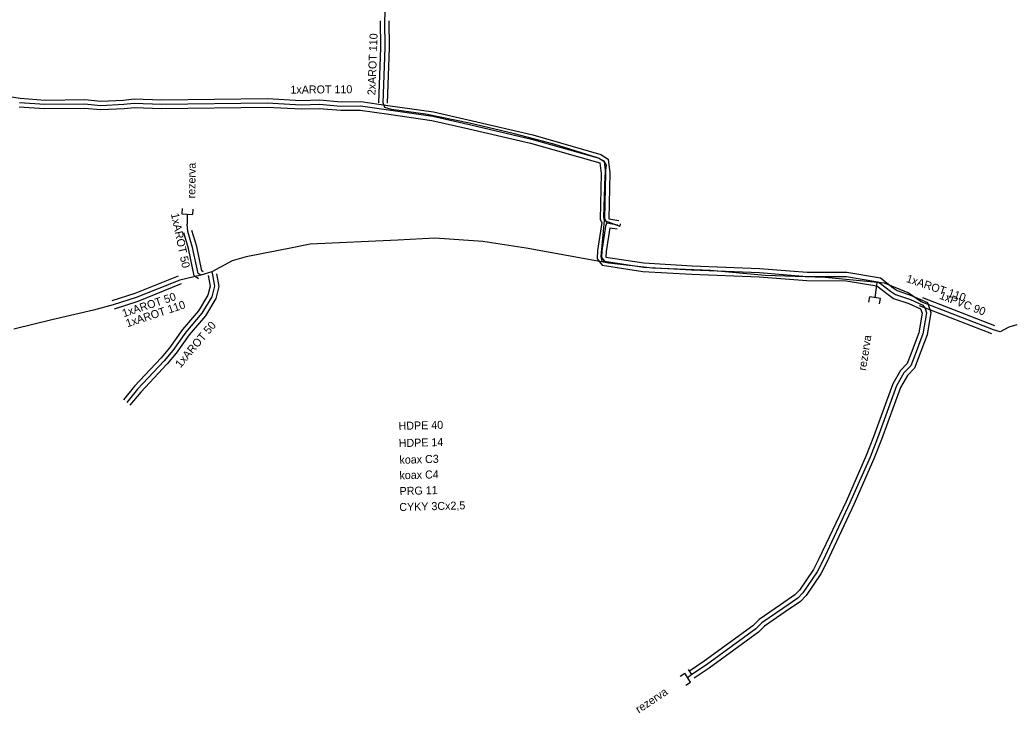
# Model space of a CAD drawing. Extents: x -651943 to -618711, y -1138561 to -1100552.
# Drawn here: x -649498.9 to -649405.8, y -1111585.4 to -1111520.5 of the extents above; entities that cross this region are included whole.
import ezdxf

# ---------------------------------------------------------------- set-up
doc = ezdxf.new("R2010")
doc.units = 0
doc.layers.add('KT trasa', color=7, linetype='Continuous')
doc.layers.add('KT zařízení', color=7, linetype='Continuous')

# ---------------------------------------------------------------- blocks, each defined once
blk = doc.blocks.new('TVREZ')
at = {"layer": 'KT zařízení'}
for p, q in [((-0.05, 0.05), (0, 0.05)), ((0, -0.05), (0, 0.05)), ((-0.05, -0.05), (0, -0.05))]:
    blk.add_line(p, q, dxfattribs=at)

msp = doc.modelspace()

# ---------------------------------------------------------------- linework, layer by layer
at = {"layer": 'KT trasa'}
for p, q in [((-649464.72, -1111520.56), (-649464.66, -1111519.15)), ((-649464.69, -1111523.08), (-649464.72, -1111520.56)), ((-649464.88, -1111528.24), (-649464.69, -1111523.08)), ((-649498.94, -1111528.21), (-649496.58, -1111528.37)), ((-649496.58, -1111528.37), (-649492.85, -1111528.32)), ((-649492.85, -1111528.32), (-649491.33, -1111528.47)), ((-649491.33, -1111528.47), (-649489.18, -1111528.37)), ((-649489.18, -1111528.37), (-649488.2, -1111528.26)), ((-649488.2, -1111528.26), (-649485.65, -1111528.35)), ((-649485.65, -1111528.35), (-649475.74, -1111528.24)), ((-649475.74, -1111528.24), (-649472.56, -1111528.41)), ((-649472.56, -1111528.41), (-649470.85, -1111528.36)), ((-649470.85, -1111528.36), (-649468.83, -1111528.53)), ((-649468.83, -1111528.53), (-649466.99, -1111528.52)), ((-649466.99, -1111528.52), (-649464.39, -1111528.88)), ((-649464.72, -1111528.66), (-649464.88, -1111528.24)), ((-649464.09, -1111528.86), (-649464.72, -1111528.66)), ((-649464.39, -1111528.88), (-649460.23, -1111529.48)), ((-649460.9, -1111529.31), (-649464.09, -1111528.86)), ((-649456.8, -1111530.13), (-649460.9, -1111529.31)), ((-649460.23, -1111529.48), (-649456.67, -1111530.3)), ((-649452.57, -1111531.15), (-649456.8, -1111530.13)), ((-649456.67, -1111530.3), (-649450.96, -1111531.63)), ((-649448.89, -1111532.1), (-649452.57, -1111531.15)), ((-649450.96, -1111531.63), (-649444.64, -1111533.43)), ((-649444.79, -1111533.39), (-649448.89, -1111532.1)), ((-649444.15, -1111533.69), (-649444.79, -1111533.39)), ((-649444.64, -1111533.43), (-649444.18, -1111533.73)), ((-649444.18, -1111533.73), (-649444.05, -1111534.82)), ((-649443.95, -1111534.07), (-649444.15, -1111533.69)), ((-649444.08, -1111535.06), (-649443.95, -1111534.07)), ((-649444.2, -1111538.93), (-649444.08, -1111535.06)), ((-649444.05, -1111534.82), (-649444.13, -1111539.06)), ((-649483.234, -1111538.662), (-649483.25, -1111539.61)), ((-649444.14, -1111539.27), (-649444.2, -1111538.93)), ((-649444.13, -1111539.06), (-649443.91, -1111539.48)), ((-649483.18, -1111540.3), (-649483.25, -1111539.61)), ((-649444.46, -1111542.63), (-649444.14, -1111539.27)), ((-649444.03, -1111539.8), (-649444.39, -1111542.11)), ((-649444.14, -1111539.27), (-649442.7, -1111539.79)), ((-649443.91, -1111539.48), (-649444.03, -1111539.8)), ((-649442.664, -1111539.573), (-649442.7, -1111539.79)), ((-649482.73, -1111541.78), (-649483.18, -1111540.3)), ((-649460.03, -1111540.92), (-649463.5, -1111541.09)), ((-649455.53, -1111541.21), (-649460.03, -1111540.92)), ((-649482.22, -1111544.21), (-649482.73, -1111541.78)), ((-649473.39, -1111541.81), (-649477.7, -1111542.66)), ((-649471.72, -1111541.48), (-649473.39, -1111541.81)), ((-649463.5, -1111541.09), (-649471.72, -1111541.48)), ((-649451.47, -1111541.86), (-649455.53, -1111541.21)), ((-649443.74, -1111543.26), (-649451.47, -1111541.86)), ((-649477.7, -1111542.66), (-649479.03, -1111543.02)), ((-649444.34, -1111543.07), (-649444.46, -1111542.63)), ((-649444.39, -1111542.11), (-649444.41, -1111542.73)), ((-649444.41, -1111542.73), (-649444.14, -1111543.08)), ((-649479.03, -1111543.02), (-649480.93, -1111544.08)), ((-649443.74, -1111543.26), (-649444.34, -1111543.07)), ((-649444.14, -1111543.08), (-649440.49, -1111543.63)), ((-649439.65, -1111543.73), (-649443.74, -1111543.26)), ((-649440.49, -1111543.63), (-649435.96, -1111543.89)), ((-649434.21, -1111543.95), (-649439.65, -1111543.73)), ((-649481.95, -1111544.39), (-649483.94, -1111544.83)), ((-649481.95, -1111544.39), (-649482.22, -1111544.21)), ((-649480.93, -1111544.08), (-649481.95, -1111544.39)), ((-649480.93, -1111544.08), (-649480.88, -1111544.34)), ((-649480.88, -1111544.34), (-649480.68, -1111545.42)), ((-649435.96, -1111543.89), (-649429.62, -1111544.14)), ((-649429.07, -1111544.4), (-649434.21, -1111543.95)), ((-649429.62, -1111544.14), (-649425.16, -1111544.49)), ((-649423.46, -1111544.61), (-649429.07, -1111544.4)), ((-649425.16, -1111544.49), (-649421.46, -1111544.51)), ((-649417.9, -1111545.14), (-649423.46, -1111544.61)), ((-649421.46, -1111544.51), (-649418.51, -1111545)), ((-649483.94, -1111544.83), (-649488.01, -1111546.47)), ((-649480.68, -1111545.42), (-649480.93, -1111546.42)), ((-649418.78, -1111546.49), (-649418.598, -1111545.073)), ((-649418.51, -1111545), (-649418.27, -1111545.15)), ((-649418.27, -1111545.15), (-649417.33, -1111545.88)), ((-649415.67, -1111546.02), (-649417.9, -1111545.14)), ((-649488.01, -1111546.47), (-649490.19, -1111547.17)), ((-649480.93, -1111546.42), (-649481.86, -1111547.95)), ((-649417.33, -1111545.88), (-649416.88, -1111546.19)), ((-649416.88, -1111546.19), (-649415.47, -1111546.67)), ((-649414.46, -1111546.89), (-649415.67, -1111546.02)), ((-649490.19, -1111547.17), (-649492.03, -1111547.66)), ((-649415.47, -1111546.67), (-649414.31, -1111547.19)), ((-649407.69, -1111549.5), (-649414.46, -1111546.89)), ((-649414.31, -1111547.19), (-649414.1, -1111547.51)), ((-649414.1, -1111547.51), (-649413.96, -1111547.92)), ((-649492.03, -1111547.66), (-649495.93, -1111548.56)), ((-649481.86, -1111547.95), (-649483.36, -1111549.72)), ((-649413.96, -1111547.92), (-649414.3, -1111549.87)), ((-649495.93, -1111548.56), (-649499.47, -1111549.44)), ((-649406.25, -1111549.26), (-649407.06, -1111549.69)), ((-649405.5, -1111549.02), (-649406.25, -1111549.26)), ((-649483.36, -1111549.72), (-649484.59, -1111551.43)), ((-649414.3, -1111549.87), (-649415.11, -1111552.06)), ((-649407.06, -1111549.69), (-649407.69, -1111549.5)), ((-649484.59, -1111551.43), (-649485.4, -1111552.39)), ((-649415.11, -1111552.06), (-649415.43, -1111552.88)), ((-649485.4, -1111552.39), (-649487.88, -1111555.06)), ((-649415.43, -1111552.88), (-649416.08, -1111553.54)), ((-649416.08, -1111553.54), (-649416.76, -1111554.74)), ((-649416.76, -1111554.74), (-649418.55, -1111559.65)), ((-649487.88, -1111555.06), (-649488.907, -1111556.308)), ((-649418.55, -1111559.65), (-649419.25, -1111561.42)), ((-649419.25, -1111561.42), (-649421.13, -1111565.72)), ((-649421.13, -1111565.72), (-649423.69, -1111571.15)), ((-649423.69, -1111571.15), (-649424.21, -1111572.16)), ((-649424.21, -1111572.16), (-649425.55, -1111574.13)), ((-649425.55, -1111574.13), (-649426.03, -1111574.63)), ((-649426.03, -1111574.63), (-649427.43, -1111575.59)), ((-649427.43, -1111575.59), (-649429.39, -1111576.94)), ((-649429.39, -1111576.94), (-649429.96, -1111577.52)), ((-649429.96, -1111577.52), (-649434.57, -1111580.87)), ((-649434.57, -1111580.87), (-649435.949, -1111581.795)), ((-649435.949, -1111581.795), (-649436.351, -1111582.088)), ((-649435.949, -1111581.795), (-649436.274, -1111581.31))]:
    msp.add_line(p, q, dxfattribs=at)
msp.add_lwpolyline([(-649443.91, -1111539.48), (-649442.87, -1111539.65)], dxfattribs=at)
at = {"layer": 'KT zařízení'}
for p, q in [((-649465.089, -1111523.07), (-649465.119, -1111520.564)), ((-649464.29, -1111523.089), (-649464.32, -1111520.555)), ((-649465.279, -1111528.225), (-649465.089, -1111523.07)), ((-649464.48, -1111528.254), (-649464.29, -1111523.089)), ((-649500.299, -1111527.565), (-649498.892, -1111527.811)), ((-649500.299, -1111527.565), (-649498.892, -1111527.811)), ((-649498.892, -1111527.811), (-649496.557, -1111527.97)), ((-649498.892, -1111527.811), (-649496.557, -1111527.97)), ((-649496.557, -1111527.97), (-649492.824, -1111527.92)), ((-649496.557, -1111527.97), (-649492.824, -1111527.92)), ((-649492.824, -1111527.92), (-649491.316, -1111528.068)), ((-649492.824, -1111527.92), (-649491.316, -1111528.068)), ((-649491.316, -1111528.068), (-649489.212, -1111527.971)), ((-649491.316, -1111528.068), (-649489.212, -1111527.971)), ((-649489.212, -1111527.971), (-649488.216, -1111527.859)), ((-649489.212, -1111527.971), (-649488.216, -1111527.859)), ((-649488.216, -1111527.859), (-649485.64, -1111527.95)), ((-649488.216, -1111527.859), (-649485.64, -1111527.95)), ((-649485.64, -1111527.95), (-649475.722, -1111527.84)), ((-649485.64, -1111527.95), (-649475.722, -1111527.84)), ((-649475.722, -1111527.84), (-649472.55, -1111528.009)), ((-649475.722, -1111527.84), (-649472.55, -1111528.009)), ((-649472.55, -1111528.009), (-649470.836, -1111527.959)), ((-649472.55, -1111528.009), (-649470.836, -1111527.959)), ((-649470.836, -1111527.959), (-649468.809, -1111528.13)), ((-649470.836, -1111527.959), (-649468.809, -1111528.13)), ((-649498.987, -1111528.608), (-649496.602, -1111528.769)), ((-649498.987, -1111528.608), (-649496.602, -1111528.769)), ((-649496.602, -1111528.769), (-649492.875, -1111528.719)), ((-649496.602, -1111528.769), (-649492.875, -1111528.719)), ((-649492.875, -1111528.719), (-649491.343, -1111528.871)), ((-649492.875, -1111528.719), (-649491.343, -1111528.871)), ((-649491.343, -1111528.871), (-649489.147, -1111528.768)), ((-649491.343, -1111528.871), (-649489.147, -1111528.768)), ((-649489.147, -1111528.768), (-649488.183, -1111528.66)), ((-649489.147, -1111528.768), (-649488.183, -1111528.66)), ((-649488.183, -1111528.66), (-649485.659, -1111528.749)), ((-649488.183, -1111528.66), (-649485.659, -1111528.749)), ((-649485.659, -1111528.749), (-649475.757, -1111528.639)), ((-649485.659, -1111528.749), (-649475.757, -1111528.639)), ((-649475.757, -1111528.639), (-649472.569, -1111528.81)), ((-649475.757, -1111528.639), (-649472.569, -1111528.81)), ((-649472.569, -1111528.81), (-649470.863, -1111528.76)), ((-649472.569, -1111528.81), (-649470.863, -1111528.76)), ((-649470.863, -1111528.76), (-649468.85, -1111528.929)), ((-649470.863, -1111528.76), (-649468.85, -1111528.929)), ((-649468.85, -1111528.929), (-649467.021, -1111528.919)), ((-649468.85, -1111528.929), (-649467.021, -1111528.919)), ((-649468.809, -1111528.13), (-649466.958, -1111528.12)), ((-649468.809, -1111528.13), (-649466.958, -1111528.12)), ((-649467.021, -1111528.919), (-649464.347, -1111529.289)), ((-649467.021, -1111528.919), (-649464.347, -1111529.289)), ((-649466.958, -1111528.12), (-649464.432, -1111528.47)), ((-649466.958, -1111528.12), (-649464.432, -1111528.47)), ((-649464.432, -1111528.47), (-649460.156, -1111529.086)), ((-649464.432, -1111528.47), (-649460.156, -1111529.086)), ((-649464.347, -1111529.289), (-649460.303, -1111529.873)), ((-649464.347, -1111529.289), (-649460.303, -1111529.873)), ((-649460.156, -1111529.086), (-649456.488, -1111529.931)), ((-649460.156, -1111529.086), (-649456.488, -1111529.931)), ((-649460.303, -1111529.873), (-649456.85, -1111530.668)), ((-649460.303, -1111529.873), (-649456.85, -1111530.668)), ((-649456.85, -1111530.668), (-649451.058, -1111532.017)), ((-649456.85, -1111530.668), (-649451.058, -1111532.017)), ((-649456.488, -1111529.931), (-649450.861, -1111531.242)), ((-649456.488, -1111529.931), (-649450.861, -1111531.242)), ((-649450.861, -1111531.242), (-649444.47, -1111533.062)), ((-649450.861, -1111531.242), (-649444.47, -1111533.062)), ((-649451.058, -1111532.017), (-649444.566, -1111533.866)), ((-649451.058, -1111532.017), (-649444.566, -1111533.866)), ((-649444.47, -1111533.062), (-649443.804, -1111533.496)), ((-649444.47, -1111533.062), (-649443.804, -1111533.496)), ((-649443.804, -1111533.496), (-649443.649, -1111534.794)), ((-649443.804, -1111533.496), (-649443.649, -1111534.794)), ((-649444.566, -1111533.866), (-649444.45, -1111534.845)), ((-649444.566, -1111533.866), (-649444.45, -1111534.845)), ((-649444.45, -1111534.845), (-649444.531, -1111539.156)), ((-649444.45, -1111534.845), (-649444.531, -1111539.156)), ((-649443.649, -1111534.794), (-649443.731, -1111539.104)), ((-649443.649, -1111534.794), (-649443.731, -1111539.104)), ((-649444.531, -1111539.156), (-649444.379, -1111539.445)), ((-649444.531, -1111539.156), (-649444.379, -1111539.445)), ((-649443.731, -1111539.104), (-649442.805, -1111539.255)), ((-649443.731, -1111539.104), (-649442.805, -1111539.255)), ((-649444.379, -1111539.445), (-649444.788, -1111542.067)), ((-649444.379, -1111539.445), (-649444.788, -1111542.067)), ((-649443.644, -1111539.928), (-649443.991, -1111542.151)), ((-649443.644, -1111539.928), (-649443.991, -1111542.151)), ((-649443.644, -1111539.928), (-649442.934, -1111540.044)), ((-649443.644, -1111539.928), (-649442.934, -1111540.044)), ((-649483.118, -1111541.876), (-649483.562, -1111540.416)), ((-649482.341, -1111541.683), (-649482.797, -1111540.183)), ((-649482.578, -1111544.451), (-649483.118, -1111541.876)), ((-649481.861, -1111543.968), (-649482.341, -1111541.683)), ((-649444.788, -1111542.067), (-649444.814, -1111542.86)), ((-649444.788, -1111542.067), (-649444.814, -1111542.86)), ((-649444.814, -1111542.86), (-649444.358, -1111543.451)), ((-649444.814, -1111542.86), (-649444.358, -1111543.451)), ((-649443.991, -1111542.151), (-649444.008, -1111542.695)), ((-649443.991, -1111542.151), (-649444.008, -1111542.695)), ((-649444.008, -1111542.695), (-649440.45, -1111543.231)), ((-649444.008, -1111542.695), (-649440.45, -1111543.231)), ((-649444.358, -1111543.451), (-649440.529, -1111544.028)), ((-649444.358, -1111543.451), (-649440.529, -1111544.028)), ((-649440.45, -1111543.231), (-649435.922, -1111543.491)), ((-649440.45, -1111543.231), (-649435.922, -1111543.491)), ((-649435.922, -1111543.491), (-649429.597, -1111543.74)), ((-649435.922, -1111543.491), (-649429.597, -1111543.74)), ((-649429.597, -1111543.74), (-649425.14, -1111544.09)), ((-649429.597, -1111543.74), (-649425.14, -1111544.09)), ((-649484.089, -1111544.458), (-649488.155, -1111546.096)), ((-649482.171, -1111544.722), (-649482.578, -1111544.451)), ((-649481.728, -1111544.057), (-649481.861, -1111543.968)), ((-649481.273, -1111544.412), (-649481.089, -1111545.406)), ((-649480.486, -1111544.267), (-649480.27, -1111545.433)), ((-649440.529, -1111544.028), (-649435.997, -1111544.288)), ((-649440.529, -1111544.028), (-649435.997, -1111544.288)), ((-649435.997, -1111544.288), (-649429.642, -1111544.539)), ((-649435.997, -1111544.288), (-649429.642, -1111544.539)), ((-649429.642, -1111544.539), (-649425.179, -1111544.889)), ((-649429.642, -1111544.539), (-649425.179, -1111544.889)), ((-649425.14, -1111544.09), (-649421.423, -1111544.11)), ((-649425.14, -1111544.09), (-649421.423, -1111544.11)), ((-649421.423, -1111544.11), (-649418.285, -1111544.631)), ((-649421.423, -1111544.11), (-649418.285, -1111544.631)), ((-649418.285, -1111544.631), (-649417.094, -1111545.556)), ((-649418.285, -1111544.631), (-649417.094, -1111545.556)), ((-649483.79, -1111545.201), (-649487.864, -1111546.843)), ((-649481.089, -1111545.406), (-649481.304, -1111546.266)), ((-649480.27, -1111545.433), (-649480.555, -1111546.573)), ((-649425.179, -1111544.889), (-649421.496, -1111544.909)), ((-649425.179, -1111544.889), (-649421.496, -1111544.909)), ((-649421.496, -1111544.909), (-649418.615, -1111545.387)), ((-649421.496, -1111544.909), (-649418.615, -1111545.387)), ((-649418.615, -1111545.387), (-649417.565, -1111546.203)), ((-649418.615, -1111545.387), (-649417.565, -1111546.203)), ((-649417.094, -1111545.556), (-649416.698, -1111545.829)), ((-649417.094, -1111545.556), (-649416.698, -1111545.829)), ((-649488.155, -1111546.096), (-649490.312, -1111546.789)), ((-649481.304, -1111546.266), (-649482.183, -1111547.712)), ((-649480.555, -1111546.573), (-649481.536, -1111548.187)), ((-649417.565, -1111546.203), (-649417.061, -1111546.55)), ((-649417.565, -1111546.203), (-649417.061, -1111546.55)), ((-649417.061, -1111546.55), (-649415.623, -1111547.04)), ((-649417.061, -1111546.55), (-649415.623, -1111547.04)), ((-649416.698, -1111545.829), (-649415.316, -1111546.299)), ((-649416.698, -1111545.829), (-649415.316, -1111546.299)), ((-649415.316, -1111546.299), (-649413.868, -1111546.949)), ((-649415.316, -1111546.299), (-649413.868, -1111546.949)), ((-649407.546, -1111549.126), (-649414.316, -1111546.516)), ((-649487.864, -1111546.843), (-649490.067, -1111547.55)), ((-649415.623, -1111547.04), (-649414.513, -1111547.537)), ((-649415.623, -1111547.04), (-649414.513, -1111547.537)), ((-649407.833, -1111549.873), (-649414.603, -1111547.263)), ((-649414.513, -1111547.537), (-649414.371, -1111547.951)), ((-649414.513, -1111547.537), (-649414.371, -1111547.951)), ((-649413.868, -1111546.949), (-649413.548, -1111547.888)), ((-649413.868, -1111546.949), (-649413.548, -1111547.888)), ((-649482.183, -1111547.712), (-649483.672, -1111549.469)), ((-649481.536, -1111548.187), (-649483.047, -1111549.97)), ((-649414.371, -1111547.951), (-649414.688, -1111549.766)), ((-649414.371, -1111547.951), (-649414.688, -1111549.766)), ((-649413.548, -1111547.888), (-649413.911, -1111549.973)), ((-649413.548, -1111547.888), (-649413.911, -1111549.973)), ((-649483.672, -1111549.469), (-649484.907, -1111551.186)), ((-649483.047, -1111549.97), (-649484.272, -1111551.673)), ((-649414.688, -1111549.766), (-649415.49, -1111551.934)), ((-649414.688, -1111549.766), (-649415.49, -1111551.934)), ((-649413.911, -1111549.973), (-649414.729, -1111552.185)), ((-649413.911, -1111549.973), (-649414.729, -1111552.185)), ((-649484.907, -1111551.186), (-649485.686, -1111552.109)), ((-649485.686, -1111552.109), (-649488.175, -1111554.789)), ((-649484.272, -1111551.673), (-649485.113, -1111552.67)), ((-649415.49, -1111551.934), (-649415.773, -1111552.658)), ((-649415.49, -1111551.934), (-649415.773, -1111552.658)), ((-649414.729, -1111552.185), (-649415.087, -1111553.101)), ((-649414.729, -1111552.185), (-649415.087, -1111553.101)), ((-649485.113, -1111552.67), (-649487.584, -1111555.33)), ((-649415.773, -1111552.658), (-649416.404, -1111553.3)), ((-649415.773, -1111552.658), (-649416.404, -1111553.3)), ((-649415.087, -1111553.101), (-649415.755, -1111553.779)), ((-649415.087, -1111553.101), (-649415.755, -1111553.779)), ((-649416.404, -1111553.3), (-649417.122, -1111554.567)), ((-649416.404, -1111553.3), (-649417.122, -1111554.567)), ((-649415.755, -1111553.779), (-649416.397, -1111554.912)), ((-649415.755, -1111553.779), (-649416.397, -1111554.912)), ((-649488.175, -1111554.789), (-649489.215, -1111556.053)), ((-649417.122, -1111554.567), (-649418.926, -1111559.513)), ((-649417.122, -1111554.567), (-649418.926, -1111559.513)), ((-649416.397, -1111554.912), (-649418.173, -1111559.785)), ((-649416.397, -1111554.912), (-649418.173, -1111559.785)), ((-649487.584, -1111555.33), (-649488.598, -1111556.562)), ((-649418.926, -1111559.513), (-649419.615, -1111561.256)), ((-649418.926, -1111559.513), (-649419.615, -1111561.256)), ((-649418.173, -1111559.785), (-649418.884, -1111561.583)), ((-649418.173, -1111559.785), (-649418.884, -1111561.583)), ((-649419.615, -1111561.256), (-649421.5, -1111565.567)), ((-649419.615, -1111561.256), (-649421.5, -1111565.567)), ((-649418.884, -1111561.583), (-649420.759, -1111565.872)), ((-649418.884, -1111561.583), (-649420.759, -1111565.872)), ((-649421.5, -1111565.567), (-649424.043, -1111570.963)), ((-649421.5, -1111565.567), (-649424.043, -1111570.963)), ((-649420.759, -1111565.872), (-649423.336, -1111571.336)), ((-649420.759, -1111565.872), (-649423.336, -1111571.336)), ((-649424.043, -1111570.963), (-649424.556, -1111571.959)), ((-649424.043, -1111570.963), (-649424.556, -1111571.959)), ((-649423.336, -1111571.336), (-649423.863, -1111572.36)), ((-649423.336, -1111571.336), (-649423.863, -1111572.36)), ((-649424.556, -1111571.959), (-649425.858, -1111573.873)), ((-649424.556, -1111571.959), (-649425.858, -1111573.873)), ((-649423.863, -1111572.36), (-649425.241, -1111574.386)), ((-649423.863, -1111572.36), (-649425.241, -1111574.386)), ((-649426.291, -1111574.324), (-649427.656, -1111575.26)), ((-649426.291, -1111574.324), (-649427.656, -1111575.26)), ((-649425.858, -1111573.873), (-649426.291, -1111574.324)), ((-649425.858, -1111573.873), (-649426.291, -1111574.324)), ((-649425.241, -1111574.386), (-649425.768, -1111574.935)), ((-649425.241, -1111574.386), (-649425.768, -1111574.935)), ((-649427.656, -1111575.26), (-649429.65, -1111576.633)), ((-649427.656, -1111575.26), (-649429.65, -1111576.633)), ((-649425.768, -1111574.935), (-649427.203, -1111575.919)), ((-649425.768, -1111574.935), (-649427.203, -1111575.919)), ((-649427.203, -1111575.919), (-649429.129, -1111577.246)), ((-649427.203, -1111575.919), (-649429.129, -1111577.246)), ((-649430.222, -1111577.216), (-649434.8, -1111580.542)), ((-649430.222, -1111577.216), (-649434.8, -1111580.542)), ((-649429.65, -1111576.633), (-649430.222, -1111577.216)), ((-649429.65, -1111576.633), (-649430.222, -1111577.216)), ((-649429.129, -1111577.246), (-649429.697, -1111577.823)), ((-649429.129, -1111577.246), (-649429.697, -1111577.823)), ((-649429.697, -1111577.823), (-649434.339, -1111581.197)), ((-649429.697, -1111577.823), (-649434.339, -1111581.197)), ((-649434.8, -1111580.542), (-649436.171, -1111581.462)), ((-649434.8, -1111580.542), (-649436.171, -1111581.462)), ((-649434.339, -1111581.197), (-649435.726, -1111582.127)), ((-649434.339, -1111581.197), (-649435.726, -1111582.127))]:
    msp.add_line(p, q, dxfattribs=at)

# ---------------------------------------------------------------- block references
for p, xscale, yscale, rotation in [((-649483.234, -1111538.662), 9.999983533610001, 9.999983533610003, -92.19554330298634), ((-649418.78, -1111546.49), 10.000016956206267, 10.00001695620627, 81.34696507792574), ((-649436.351, -1111582.088), 9.999996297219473, 9.999996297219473, 32.54494094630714), ((-649436.351, -1111582.088), 9.999996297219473, 9.999996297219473, 32.54494094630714)]:
    msp.add_blockref('TVREZ', p, dxfattribs=dict(at, xscale=xscale, yscale=yscale, rotation=rotation))

# ---------------------------------------------------------------- texts
for s, rotation, p in [('2xAROT 110', 87.89326, (-649465.605, -1111527.533)), ('1xAROT 110', 0.30954, (-649473.561, -1111527.368)), ('1xAROT 110', 0.30954, (-649473.561, -1111527.368)), ('rezerva', 89.04675, (-649482.491, -1111537.191)), ('1xAROT 50', 281.85301, (-649484.768, -1111538.638)), ('1xAROT 110', 341.21751, (-649415.92, -1111545.002)), ('1xAROT 110', 341.21751, (-649415.92, -1111545.002)), ('1xAROT 50', 18.38344, (-649489.188, -1111548.334)), ('1xPVC 90', 338.91713, (-649412.814, -1111546.559)), ('1xAROT 110', 18.38344, (-649488.843, -1111549.272)), ('1xAROT 50', 49.844, (-649483.86, -1111553.107)), ('rezerva', 81.00042, (-649419.637, -1111553.354)), ('HDPE 40', 1.55613, (-649463.422, -1111558.878)), ('HDPE 40', 1.55613, (-649463.422, -1111558.878)), ('HDPE 14', 1.55613, (-649463.41, -1111560.488)), ('HDPE 14', 1.55613, (-649463.41, -1111560.488)), ('koax C3', 1.55613, (-649463.339, -1111562.05)), ('koax C3', 1.55613, (-649463.339, -1111562.05)), ('koax C4', 1.55613, (-649463.338, -1111563.503)), ('koax C4', 1.55613, (-649463.338, -1111563.503)), ('PRG 11', 1.55613, (-649463.328, -1111564.981)), ('PRG 11', 1.55613, (-649463.328, -1111564.981)), ('CYKY 3Cx2,5', 1.55613, (-649463.354, -1111566.477)), ('CYKY 3Cx2,5', 1.55613, (-649463.354, -1111566.477)), ('rezerva', 33.53275, (-649440.918, -1111585.441)), ('rezerva', 33.53275, (-649440.918, -1111585.441))]:
    msp.add_text(s, height=0.75, rotation=rotation, dxfattribs=at).set_placement(p)

doc.saveas('drawing.dxf')
